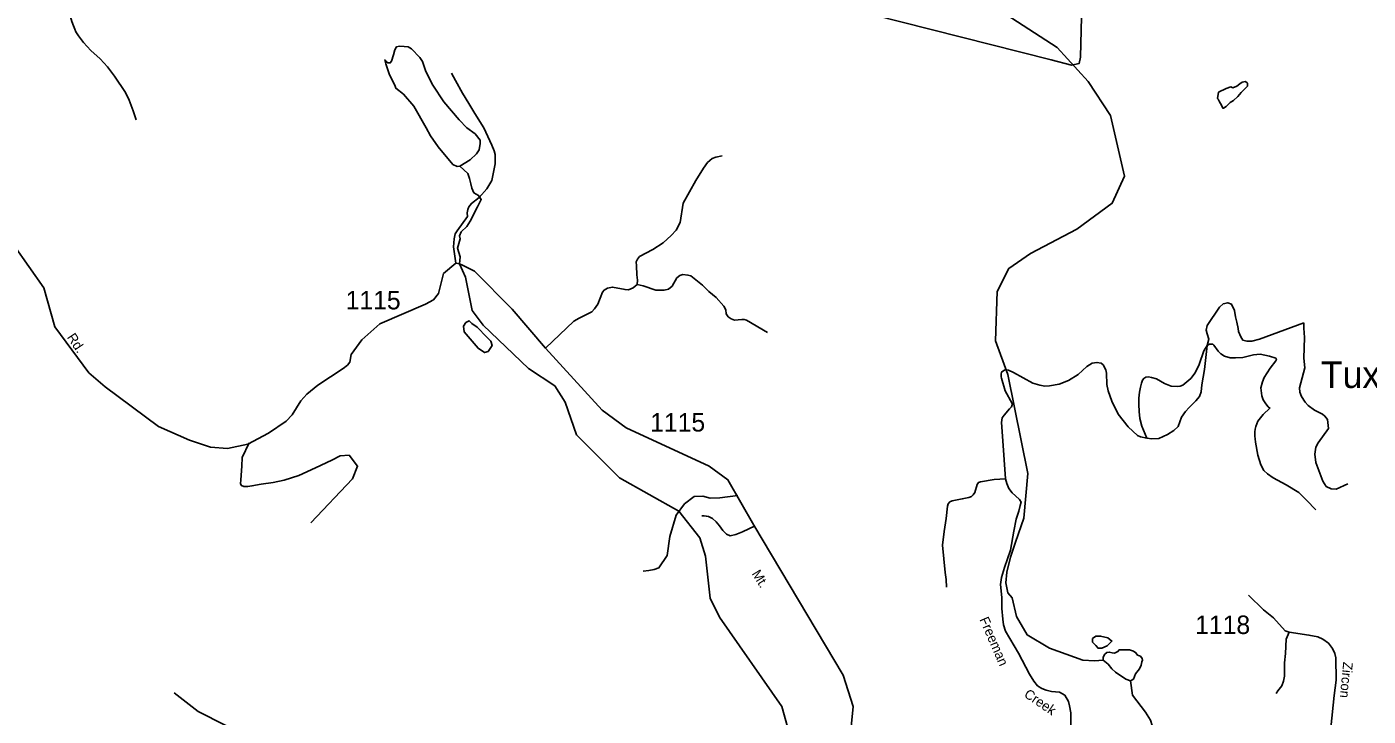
# Model space of a CAD drawing. Extents: x 884530 to 1028605, y 526725 to 653634.
# Drawn here: x 964663 to 973734, y 555159 to 559825 of the extents above; entities that cross this region are included whole.
import ezdxf

# ---------------------------------------------------------------- set-up
doc = ezdxf.new("R2010")
doc.units = 0
for name, color, linetype in [('Exist Civil Demographics City Label', 7, 'Continuous'), ('Exist Hydrographic Creek Single Shore', 7, 'Continuous'), ('Exist Hydrographic Pond Over 1500 Sq Ft', 7, 'Continuous'), ('Exist Hydrographic Pond Under 1500 Sq Ft', 7, 'Continuous'), ('Exist Road Non-System Type 51', 7, 'Continuous'), ('Exist Road Secondary Type 51 Attributed', 7, 'Continuous'), ('Exist Road Secondary Type 51 Label', 7, 'Continuous'), ('Exist Road Secondary Type 51 Number Label', 7, 'Continuous')]:
    doc.layers.add(name, color=color, linetype=linetype)

msp = doc.modelspace()

# ---------------------------------------------------------------- linework, layer by layer
at = {"layer": 'Exist Hydrographic Creek Single Shore'}
for points in [[(971940.8, 555538.9), (971882.7, 555534.6), (971804.9, 555538.9), (971579.4, 555619.5), (971427.4, 555708.8), (971356.7, 555834.9), (971327.6, 555960.2), (971297, 555994.8), (971284.2, 556061.8), (971289.9, 556133.2), (971315.6, 556234.5), (971348.9, 556337.3), (971404.7, 556500.2), (971431.8, 556801.6), (971296.6, 557470.5), (971212.7, 557698.6), (971224.4, 558033.1), (971304.7, 558189), (971450.1, 558291.1), (971764.4, 558455.5), (972003.8, 558631.1), (972085.2, 558813.3), (971991.2, 559225.4), (971840.5, 559454.8), (971631.8, 559685.5), (970595.8, 560356.2)], [(969879.3, 554827.7), (969768, 555223.7), (969346.9, 555829.5), (969284.5, 555958.8), (969252.7, 556241.7), (969215.5, 556367.2), (969071.6, 556547.2), (968670.7, 556771.9), (968380.5, 557063.3), (968304.8, 557284.7), (968233.6, 557394.5), (968056.4, 557512.5), (967749.5, 557805.6), (967675.2, 557905.6), (967628.7, 558131.2), (967589.5, 558220.4), (967593.3, 558268.2), (967576.4, 558327), (967593.3, 558389.3), (967589.8, 558410.5), (967601.1, 558437.4), (967638.6, 558472.8), (967662, 558509.6), (967709.9, 558606.4), (967736.5, 558657), (967718.1, 558683.9), (967686.6, 558702), (967672.1, 558732.1), (967666.7, 558761.4), (967657.9, 558797.9), (967646.6, 558832.6), (967592.1, 558881.4)], [(974207.7, 552193.7), (974141.5, 552211.5), (973904.4, 552666.6), (973259.7, 553474.2), (973136.7, 553656), (972716.1, 554196.4), (972639.7, 554355.2), (972389.1, 554823), (972272.7, 555096.4), (972262.8, 555131.8), (972228.8, 555185.6), (972139.6, 555301.7), (972126.2, 555398.7)], [(967523.6, 553562.1), (967567.8, 553633.2), (967640.2, 553716.8), (967604.3, 553752.5), (967589, 553779.4), (967592.8, 553808.3), (967569.7, 553840.9), (967538, 553926.1), (967173.1, 553979.8), (966948.1, 554227.2), (966698.3, 554711.4), (966543.7, 554826.1), (965822.5, 555191.8), (965660.1, 555316.5)]]:
    msp.add_lwpolyline(points, dxfattribs=at)
at = {"layer": 'Exist Hydrographic Pond Over 1500 Sq Ft'}
for points in [[(967264.4, 559676.4), (967241.8, 559688.4), (967215.6, 559691.9), (967184.5, 559694.1), (967163.9, 559689.8), (967151.9, 559669.3), (967142, 559636), (967130, 559591.4), (967120.8, 559580.8), (967105.2, 559580.8), (967095.3, 559588.6), (967083.3, 559600.6), (967091.1, 559573), (967114.4, 559507.2), (967155.1, 559424), (967157.9, 559409.1), (967209.6, 559368.1), (967279.6, 559286.7), (967363.5, 559141.2), (967392.5, 559086.7), (967445.2, 559011.3), (967545, 558892.4), (967572.6, 558879), (967592.1, 558881.4), (967662.1, 558923.9), (967703.2, 558965.7), (967723, 558991.9), (967728.7, 559035.7), (967728.7, 559057.7), (967695.4, 559099.5), (967639.5, 559141.2), (967586.4, 559195.7), (967483.6, 559316.2), (967408.1, 559429.6), (967361.7, 559522.4), (967339.1, 559590.4), (967321, 559617.6)], [(972146, 555410), (972161.6, 555445.4), (972188.5, 555479.4), (972199.8, 555503.5), (972204, 555526.1), (972208.3, 555537.5), (972205.4, 555550.2), (972194.1, 555565.8), (972174.3, 555572.8), (972163, 555588.4), (972147.4, 555599.7), (972119.1, 555608.2), (972092.2, 555608.2), (972049.8, 555608.2), (972041.3, 555596.9), (972018.6, 555585.6), (972003.1, 555588.4), (971983.2, 555592.7), (971967.7, 555589.8), (971952.1, 555578.5), (971940.8, 555558.7), (971940.8, 555538.9), (971974.7, 555512), (972001.6, 555480.8), (972025.7, 555456.8), (972095, 555410), (972126.2, 555398.7)]]:
    msp.add_lwpolyline(points, close=True, dxfattribs=at)
at = {"layer": 'Exist Hydrographic Pond Under 1500 Sq Ft'}
for points in [[(972722.1, 559382.6), (972773, 559406.7), (972804.1, 559418), (972819.7, 559410.9), (972846.6, 559422.2), (972866.4, 559437.8), (972882, 559449.1), (972904.6, 559453.4), (972917.4, 559442.1), (972917.4, 559422.2), (972899, 559403.8), (972874.9, 559379.8), (972852.3, 559352.9), (972824, 559326), (972801.3, 559313.2), (972785.7, 559297.7), (972774.4, 559286.3), (972754.6, 559275), (972750.4, 559275), (972743.3, 559289.2), (972734.8, 559304.7), (972727.7, 559316.1), (972719.2, 559335.9), (972715, 559340.1)], [(967631, 557824.2), (967617, 557798.6), (967621.7, 557761.4), (967714.7, 557649.7), (967758.8, 557619.5), (967782.1, 557626.5), (967810, 557668.3), (967800.7, 557696.2), (967775.1, 557724.1), (967707.7, 557791.6), (967672.8, 557817.2), (967654.2, 557835.8)], [(971933, 555618.9), (971969.8, 555635.8), (972000.9, 555667), (971972.6, 555689.6), (971924.5, 555701), (971893.4, 555701), (971870.7, 555684), (971870.7, 555661.3), (971893.4, 555638.7), (971907.5, 555618.9)]]:
    msp.add_lwpolyline(points, close=True, dxfattribs=at)
at = {"layer": 'Exist Road Non-System Type 51'}
msp.add_line((973299.1, 557822), (973298, 557786.1), dxfattribs=at)
for points in [[(969903.2, 560061.9), (969960.1, 560039.7), (970172.3, 559960.1), (971590.6, 559601.1), (971727.5, 559564.1), (971778.5, 559576.1), (971788.7, 559619.7), (971801.1, 560166), (971801.1, 560335.4)], [(964931.6, 560147.1), (964931.7, 560132.6), (964937.7, 560093.2), (964941.3, 560056.2), (964940.1, 559979.8), (964946.1, 559930.8), (964949.6, 559914.1), (964958.5, 559891), (964968.7, 559860.3), (964979.3, 559832.1), (964987, 559809), (964994.8, 559790.7), (965013.6, 559764.6), (965047.7, 559719.4), (965096.3, 559664.2), (965158.3, 559608.1), (965208.7, 559552.7), (965256.7, 559491), (965329.6, 559380.6), (965356.2, 559327.5), (965382.9, 559256.6), (965403.5, 559194.6)], [(967535.5, 559510.7), (967562.4, 559461.9), (967610.1, 559375.9), (967651.2, 559305.8), (967694, 559238.9), (967753.8, 559140), (967807.8, 559024.1), (967824.5, 558985.6), (967829.9, 558960.7), (967829.8, 558925), (967830.9, 558897), (967806.9, 558785.5), (967773.6, 558728.9), (967721.2, 558670.1)], [(968790.1, 558081.1), (968792.7, 558110), (968788.5, 558147), (968786.4, 558206.7), (968784.4, 558233.4), (968792.7, 558251.9), (968807, 558270.4), (968895.5, 558317.8), (968965.4, 558363), (969021, 558412.4), (969053.9, 558447.4), (969080.7, 558500.9), (969100.8, 558630), (969187.6, 558784.8), (969238.3, 558868.4), (969265.4, 558905.4), (969298.8, 558934), (969321.8, 558943.4), (969365.9, 558950.9)], [(967721.2, 558670.1), (967670.3, 558629.1), (967651.2, 558606.4), (967645.5, 558588), (967642, 558564.7), (967643.4, 558541.3), (967573.3, 558444.2), (967560.8, 558424.7), (967553, 558389.3), (967549.7, 558335.6), (967563.3, 558224.7)], [(968790.1, 558081.1), (968830.9, 558071.3), (968917.1, 558042.9), (968972.6, 558041.8), (969003.4, 558050.1), (969026.9, 558068.9), (969059.2, 558125), (969078.9, 558142.1), (969098.9, 558147.3), (969133.7, 558144.8), (969154, 558139.1), (969232.2, 558075.7), (969275.5, 558034.3), (969325.2, 557992.2), (969376.9, 557933.9), (969389.5, 557908.6), (969393.4, 557881.5), (969405.2, 557861.9), (969425.9, 557847.7), (969447.8, 557838.8), (969499.4, 557844.1), (969513.5, 557843.6), (969530.1, 557838.2), (969671.5, 557754.9)], [(968170.8, 557650.2), (968362.9, 557832.5), (968398.3, 557853.8), (968439.4, 557873.6), (968483.3, 557894.8), (968502.8, 557915.2), (968523.7, 557948.1), (968555.1, 558027.9), (968567.1, 558042.4), (968589.7, 558055.4), (968623.5, 558063.3), (968709.4, 558046.2), (968731.7, 558044.7), (968763, 558057.8), (968790.1, 558081.1)], [(972645, 557667.4), (972656.4, 557710.2), (972645.9, 557746.6), (972638.1, 557772.6), (972645.9, 557803.9), (972729.1, 557926.2), (972752.6, 557949.5), (972783.9, 557957.4), (972809.8, 557947), (972830.6, 557905.3), (972835.9, 557861.1), (972846.3, 557824.7), (972854.1, 557783.1), (972856.7, 557762.3), (972872.3, 557725.8), (972885.3, 557705), (972913.9, 557697.2), (972947.7, 557697.2), (972999.8, 557710.2), (973299.1, 557822)], [(973298, 557786.1), (973303.6, 557722.7), (973298.2, 557582.1), (973305.6, 557517.4), (973270.6, 557381.2), (973272.9, 557351), (973283.6, 557322.2), (973307.4, 557283.6), (973329, 557261.1), (973371.2, 557230.9), (973425, 557203.5), (973441.2, 557190.7), (973459.2, 557168), (973466.4, 557106.8), (973394.7, 557008.2), (973379, 556978.9), (973372.2, 556932.7), (973379, 556876.4), (973427.5, 556749), (973450, 556714), (973482.7, 556697.1), (973516.5, 556696), (973596.5, 556730.9)], [(972236.4, 557041.4), (972204.2, 557122.5), (972190.7, 557174.4), (972186, 557221.8), (972183.3, 557268.4), (972183.9, 557311.6), (972187.9, 557352.8), (972193.3, 557385.2), (972200.1, 557413.6), (972206.9, 557433.9), (972216.5, 557445.3), (972230.5, 557454.2), (972249.4, 557455.6), (972269.7, 557451.5), (972301.7, 557442.1), (972356.8, 557411.1), (972401, 557393), (972444.2, 557390.3), (972463.4, 557393.4), (972480.7, 557400.5), (972534.6, 557443.6), (972563.6, 557482.4), (972592, 557539.1), (972623.1, 557631), (972645, 557667.4)], [(972236.4, 557041.4), (972270.5, 557036.1), (972317.5, 557039.3), (972375.8, 557065.7), (972420.3, 557093.1), (972448.9, 557120.5), (972472.2, 557183.4), (972499.7, 557222), (972522.7, 557249.2), (972569.2, 557292.9), (972593.3, 557321.7), (972605.6, 557354.8), (972610.1, 557402.7), (972627.8, 557504.7), (972645, 557667.4)], [(972645, 557667.4), (972661.7, 557677.9), (972683.7, 557676.1), (972690.2, 557671.2), (972718.5, 557629.5), (972736.8, 557610.7), (972761.6, 557596.7), (972800.9, 557585), (972836.7, 557583.4), (972886.6, 557587.6), (972959.3, 557605.1), (973003.3, 557609.9), (973067.5, 557596.5), (973109.2, 557582.7), (973113.8, 557573.8), (973110.6, 557563.6), (973070.4, 557514.2), (973031.6, 557451.7), (973019.7, 557422.2), (973008.8, 557380.3), (973014.4, 557328.1), (973023.3, 557299.6), (973041.2, 557273.3), (973058.6, 557252.6), (973069.7, 557244.4), (973024, 557199.8), (972988.5, 557156.1), (972973.4, 557120.5), (972969.8, 557102.7), (972967.2, 557084.1), (972967.2, 557070.8), (972968.2, 557054.6), (972969.1, 557035.9), (972971.5, 557012.7), (972988.6, 556926.5), (973008.1, 556859.4), (973028.6, 556823), (973052.1, 556798.6), (973092, 556772.6), (973178.4, 556724.9), (973264.3, 556672), (973317.3, 556621.3), (973379.2, 556555.1)], [(971282.3, 556765.1), (971262.5, 557021.9), (971253.8, 557147.2), (971259.3, 557179.4), (971271.9, 557196), (971308.4, 557238.4), (971322.4, 557253.5), (971326.3, 557265.3), (971325.5, 557274.8), (971279.7, 557361.4), (971253.4, 557446.3), (971251.5, 557455.9), (971252.3, 557474.1), (971255.4, 557487.5), (971269.6, 557498.4), (971278.2, 557503.2)], [(971278.2, 557503.2), (971302.7, 557500.8), (971336.5, 557485.9), (971466.5, 557413.4), (971513, 557400), (971546.8, 557392.9), (971578.7, 557394), (971645, 557405.3), (971708, 557431.7), (971772.7, 557471.9), (971830.8, 557525.6), (971867.4, 557548.3), (971899.4, 557553.1), (971927.4, 557547.6), (971940.9, 557536.6), (971959.1, 557502.6), (971963.3, 557480.3), (971967.2, 557403.9), (971974.8, 557362.1), (971999.8, 557290.4), (972044.2, 557204), (972110.5, 557116.6), (972174.3, 557059.9), (972195, 557048.8), (972236.4, 557041.4)], [(966166.6, 557008.9), (966118.5, 556910.2), (966118.3, 556850.2), (966111.3, 556758.3), (966108.4, 556732.6), (966113.9, 556720.3), (966129.8, 556713.7), (966157.6, 556712.8), (966185.9, 556717.8), (966248.3, 556729.7), (966328.3, 556741.8), (966403.9, 556755.9), (966503, 556789), (966616.3, 556841), (966724.9, 556892.9), (966781.6, 556921.3), (966842.9, 556926), (966899.6, 556850.4), (966866.5, 556765.4), (966583.3, 556467.8)], [(971282.3, 556765.1), (971205.4, 556760.3), (971111.7, 556745.7), (971097.9, 556741.4), (971089.1, 556728.3), (971073.1, 556672.3), (971062.9, 556657.7), (971050.5, 556646.7), (971033.8, 556640.2), (970989.4, 556630), (970920.3, 556616.2), (970905.7, 556609.6), (970892.6, 556597.3), (970888.2, 556581.2), (970879.4, 556496.9), (970867.5, 556409.9), (970854.7, 556316.2), (970872.3, 556132), (970879.3, 556085.3), (970881.4, 556033.3)], [(969470.4, 556652.4), (969349.2, 556637.1), (969285.3, 556635.5), (969234.7, 556648.8), (969175.4, 556646.1), (969109.6, 556596), (969054.5, 556519.2), (969012.2, 556375.6), (968992.9, 556246.8), (968937.3, 556163.8), (968906.2, 556152.1), (968869.5, 556144.9), (968830.1, 556139.8)], [(969589.7, 556446.5), (969503.7, 556407.5), (969457.1, 556388.9), (969419.6, 556380.7), (969395.6, 556391), (969370, 556416.8), (969347.1, 556447.5), (969325.7, 556475.2), (969300.7, 556497.2), (969271.9, 556510.7), (969258, 556513.5), (969243.7, 556514.7), (969229, 556515.2)], [(973199.5, 555727), (973173.5, 555737.8), (973093.4, 555824.1), (973025.1, 555878.2), (972924.7, 555978.5)], [(973199.5, 555727), (973179.5, 555679.8), (973175.5, 555583.8), (973167.6, 555519.8), (973167.6, 555467.7), (973167, 555429), (973161.8, 555395.5), (973150.6, 555364.5), (973123.8, 555331), (973112.6, 555312.9)]]:
    msp.add_lwpolyline(points, dxfattribs=at)
at = {"layer": 'Exist Road Secondary Type 51 Attributed'}
for points in [[(967589.5, 558220.4), (967563.3, 558224.7), (967479.9, 558154.4), (967447.4, 558019.5), (967412.5, 557977.7), (967359, 557947.4), (967050.7, 557814.1), (966928.6, 557706.8), (966855.9, 557607.3), (966847.6, 557554.3), (966831.4, 557535.7), (966803.5, 557512.5), (966631.5, 557398.5), (966557.1, 557338), (966515.3, 557293.8), (966458, 557197.7), (966417.6, 557156.6), (966296.8, 557075.2), (966157.3, 557000.8), (966020.2, 556970.5), (965906.3, 556979.8), (965762.9, 557026.4), (965553, 557119.4), (965192.7, 557389.2), (965083.4, 557482.2), (964851.7, 557795.1), (964778.5, 558059), (964575.7, 558346.2)], [(970218.6, 554884), (970251.1, 555224.2), (970183.9, 555437.1), (969579.5, 556451.6), (969404.1, 556758.8), (969277.8, 556850.7), (968715.4, 557111), (968554.8, 557229.7), (968170.8, 557650.2), (967945.8, 557912.8), (967690.6, 558170.9), (967609.7, 558211.9), (967589.5, 558220.4)], [(971722.4, 555084.3), (971723.5, 555183), (971714.9, 555228.6), (971707.8, 555258.6), (971683.6, 555301.4), (971646.5, 555321.4), (971592.3, 555327.1), (971556.6, 555335.8), (971528.1, 555347), (971498.1, 555365.6), (971472.5, 555395.6), (971444.4, 555442.9), (971369.8, 555585.3), (971281.3, 555733.7), (971267.1, 555777.9), (971262.8, 555816.4), (971257.2, 555887), (971257.2, 555961.9), (971247.1, 556050.4), (971254.2, 556097.5), (971274.2, 556166), (971316, 556283), (971337.4, 556411.4), (971352.6, 556492.7), (971371.2, 556546.9), (971381.2, 556584), (971386.9, 556606.8), (971376.9, 556625.4), (971348.4, 556651.1), (971325.5, 556671), (971304.1, 556699.6), (971291.3, 556733.8), (971282.3, 556765.1)], [(973481.5, 555079.7), (973502.9, 555299.1), (973516.7, 555402.1), (973514.5, 555554.5), (973508.5, 555583), (973493.5, 555617.5), (973464.9, 555653.6), (973426.2, 555679.6), (973393.7, 555695.8), (973332.9, 555707.6), (973199.5, 555727)]]:
    msp.add_lwpolyline(points, dxfattribs=at)

# ---------------------------------------------------------------- texts
at = {"layer": 'Exist Civil Demographics City Label'}
msp.add_text('Tuxedo', height=180.45, dxfattribs=at).set_placement((973413.6, 557380.6))
at = {"layer": 'Exist Road Secondary Type 51 Label'}
for s, rotation, p in [('Rd.', 303.7048, (964932, 557723.8)), ('Mt.', 301.68089, (969563.2, 556124.1)), ('Freeman', 293.38934, (971104, 555814.4)), ('Zircon', 264.4889, (973565.6, 555528.7)), ('Creek', 325.86215, (971401.4, 555294))]:
    msp.add_text(s, height=65.62, rotation=rotation, dxfattribs=at).set_placement(p)
at = {"layer": 'Exist Road Secondary Type 51 Number Label'}
for s, p in [('1115', (966819.2, 557912.2)), ('1115', (968878.6, 557085.5)), ('1118', (972563.9, 555715.4))]:
    msp.add_text(s, height=125, dxfattribs=at).set_placement(p)

doc.saveas('drawing.dxf')
